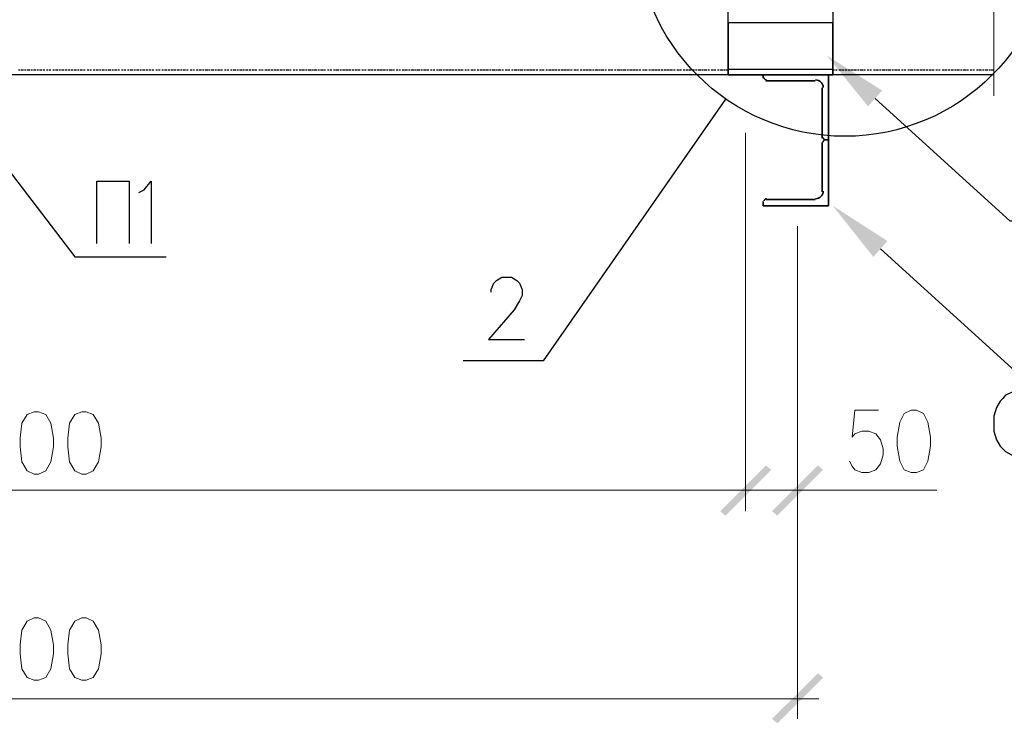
# Model space of a CAD drawing. Header units: millimetres. Extents: x 2063114 to 14983986, y -126020516 to 213791.
# Tile 286 of 656: x 2372743 to 2375658, y -1189894 to -1187810. Entities that reach past the tile are written whole.
import ezdxf

# ---------------------------------------------------------------- set-up
doc = ezdxf.new("R2010")
doc.units = ezdxf.units.MM
doc.layers.add('PDF2_Geometry', color=7, linetype='Continuous')
doc.layers.add('PDF2_Solid Fills', color=7, linetype='Continuous')

msp = doc.modelspace()

# ---------------------------------------------------------------- linework, layer by layer
at = {"layer": 'PDF2_Geometry', "linetype": 'ByBlock', "lineweight": 13}
msp.add_lwpolyline([(2375627.23503, -1183071.68084), (2375627.23503, -1185154.72911), (2375442.13312, -1185277.26136), (2375812.33694, -1185399.79362), (2375627.23503, -1185524.93294), (2375627.23503, -1188035.54055)], dxfattribs=at)
at = {"layer": 'PDF2_Geometry', "linetype": 'ByBlock', "lineweight": 25}
for points in [[(2375150.14137, -1187972.97089), (2374839.90014, -1187972.97089), (2374839.90014, -1187540.19741), (2374988.50308, -1187540.19741), (2375150.14137, -1187787.86898)], [(2375150.14137, -1187819.15381), (2374839.90014, -1187819.15381), (2374839.90014, -1187972.97089), (2375150.14137, -1187972.97089)], [(2374839.90014, -1187972.97089), (2375150.14137, -1187972.97089), (2375150.14137, -1187957.32847), (2374839.90014, -1187957.32847)]]:
    msp.add_lwpolyline(points, close=True, dxfattribs=at)
for points in [[(2375627.23503, -1187972.97089), (2369787.42181, -1187972.97089)], [(2372743.81653, -1187959.93554), (2372738.60239, -1187959.93554)], [(2372754.2448, -1187959.93554), (2372746.4236, -1187959.93554)], [(2372762.06601, -1187959.93554), (2372756.85187, -1187959.93554)], [(2372772.49429, -1187959.93554), (2372764.67308, -1187959.93554)], [(2372780.31549, -1187959.93554), (2372775.10136, -1187959.93554)], [(2372790.74377, -1187959.93554), (2372782.92256, -1187959.93554)], [(2372798.56498, -1187959.93554), (2372793.35084, -1187959.93554)], [(2372808.99326, -1187959.93554), (2372801.17205, -1187959.93554)], [(2372816.81446, -1187959.93554), (2372811.60032, -1187959.93554)], [(2372827.24274, -1187959.93554), (2372822.0286, -1187959.93554)], [(2372835.06395, -1187959.93554), (2372829.84981, -1187959.93554)], [(2372845.49222, -1187959.93554), (2372840.27809, -1187959.93554)], [(2372855.9205, -1187959.93554), (2372848.09929, -1187959.93554)], [(2372863.74171, -1187959.93554), (2372858.52757, -1187959.93554)], [(2372874.16998, -1187959.93554), (2372866.34878, -1187959.93554)], [(2372881.99119, -1187959.93554), (2372876.77705, -1187959.93554)], [(2372892.41947, -1187959.93554), (2372884.59826, -1187959.93554)], [(2372900.24068, -1187959.93554), (2372895.02654, -1187959.93554)], [(2372910.66895, -1187959.93554), (2372902.84775, -1187959.93554)], [(2372918.49016, -1187959.93554), (2372913.27602, -1187959.93554)], [(2372928.91844, -1187959.93554), (2372921.09723, -1187959.93554)], [(2372936.73964, -1187959.93554), (2372931.52551, -1187959.93554)], [(2372947.16792, -1187959.93554), (2372941.95378, -1187959.93554)], [(2372954.98913, -1187959.93554), (2372949.77499, -1187959.93554)], [(2372965.41741, -1187959.93554), (2372960.20327, -1187959.93554)], [(2372975.84568, -1187959.93554), (2372968.02448, -1187959.93554)], [(2372983.66689, -1187959.93554), (2372978.45275, -1187959.93554)], [(2372994.09517, -1187959.93554), (2372986.27396, -1187959.93554)], [(2373001.91637, -1187959.93554), (2372996.70224, -1187959.93554)], [(2373012.34465, -1187959.93554), (2373004.52344, -1187959.93554)], [(2373020.16586, -1187959.93554), (2373014.95172, -1187959.93554)], [(2373030.59414, -1187959.93554), (2373022.77293, -1187959.93554)], [(2373038.41534, -1187959.93554), (2373033.2012, -1187959.93554)], [(2373048.84362, -1187959.93554), (2373043.62948, -1187959.93554)], [(2373056.66483, -1187959.93554), (2373051.45069, -1187959.93554)], [(2373067.0931, -1187959.93554), (2373061.87897, -1187959.93554)], [(2373077.52138, -1187959.93554), (2373069.70017, -1187959.93554)], [(2373085.34259, -1187959.93554), (2373080.12845, -1187959.93554)], [(2373095.77086, -1187959.93554), (2373087.94966, -1187959.93554)], [(2373103.59207, -1187959.93554), (2373098.37793, -1187959.93554)], [(2373114.02035, -1187959.93554), (2373106.19914, -1187959.93554)], [(2373121.84156, -1187959.93554), (2373116.62742, -1187959.93554)], [(2373132.26983, -1187959.93554), (2373124.44863, -1187959.93554)], [(2373140.09104, -1187959.93554), (2373134.8769, -1187959.93554)], [(2373150.51932, -1187959.93554), (2373145.30518, -1187959.93554)], [(2373158.34052, -1187959.93554), (2373153.12639, -1187959.93554)], [(2373168.7688, -1187959.93554), (2373163.55466, -1187959.93554)], [(2373179.19708, -1187959.93554), (2373171.37587, -1187959.93554)], [(2373187.01829, -1187959.93554), (2373181.80415, -1187959.93554)], [(2373197.44656, -1187959.93554), (2373189.62535, -1187959.93554)], [(2373205.26777, -1187959.93554), (2373200.05363, -1187959.93554)], [(2373215.69605, -1187959.93554), (2373207.87484, -1187959.93554)], [(2373223.51725, -1187959.93554), (2373218.30312, -1187959.93554)], [(2373233.94553, -1187959.93554), (2373226.12432, -1187959.93554)], [(2373241.76674, -1187959.93554), (2373236.5526, -1187959.93554)], [(2373252.19501, -1187959.93554), (2373246.98088, -1187959.93554)], [(2373260.01622, -1187959.93554), (2373254.80208, -1187959.93554)], [(2373270.4445, -1187959.93554), (2373265.23036, -1187959.93554)], [(2373280.87278, -1187959.93554), (2373273.05157, -1187959.93554)], [(2373288.69398, -1187959.93554), (2373283.47984, -1187959.93554)], [(2373299.12226, -1187959.93554), (2373291.30105, -1187959.93554)], [(2373306.94347, -1187959.93554), (2373301.72933, -1187959.93554)], [(2373317.37174, -1187959.93554), (2373309.55054, -1187959.93554)], [(2373325.19295, -1187959.93554), (2373319.97881, -1187959.93554)], [(2373335.62123, -1187959.93554), (2373327.80002, -1187959.93554)], [(2373343.44244, -1187959.93554), (2373338.2283, -1187959.93554)], [(2373353.87071, -1187959.93554), (2373348.65657, -1187959.93554)], [(2373361.69192, -1187959.93554), (2373356.47778, -1187959.93554)], [(2373372.1202, -1187959.93554), (2373366.90606, -1187959.93554)], [(2373382.54847, -1187959.93554), (2373374.72727, -1187959.93554)], [(2373390.36968, -1187959.93554), (2373385.15554, -1187959.93554)], [(2373400.79796, -1187959.93554), (2373392.97675, -1187959.93554)], [(2373408.61917, -1187959.93554), (2373403.40503, -1187959.93554)], [(2373419.04744, -1187959.93554), (2373411.22623, -1187959.93554)], [(2373426.86865, -1187959.93554), (2373421.65451, -1187959.93554)], [(2373437.29693, -1187959.93554), (2373429.47572, -1187959.93554)], [(2373445.11813, -1187959.93554), (2373439.904, -1187959.93554)], [(2373455.54641, -1187959.93554), (2373450.33227, -1187959.93554)], [(2373463.36762, -1187959.93554), (2373458.15348, -1187959.93554)], [(2373473.79589, -1187959.93554), (2373468.58176, -1187959.93554)], [(2373484.22417, -1187959.93554), (2373476.40296, -1187959.93554)], [(2373492.04538, -1187959.93554), (2373486.83124, -1187959.93554)], [(2373502.47366, -1187959.93554), (2373494.65245, -1187959.93554)], [(2373510.29486, -1187959.93554), (2373505.08072, -1187959.93554)], [(2373520.72314, -1187959.93554), (2373512.90193, -1187959.93554)], [(2373528.54435, -1187959.93554), (2373523.33021, -1187959.93554)], [(2373538.97262, -1187959.93554), (2373531.15142, -1187959.93554)], [(2373546.79383, -1187959.93554), (2373541.57969, -1187959.93554)], [(2373557.22211, -1187959.93554), (2373552.00797, -1187959.93554)], [(2373565.04332, -1187959.93554), (2373559.82918, -1187959.93554)], [(2373575.47159, -1187959.93554), (2373570.25745, -1187959.93554)], [(2373585.89987, -1187959.93554), (2373578.07866, -1187959.93554)], [(2373593.72108, -1187959.93554), (2373588.50694, -1187959.93554)], [(2373604.14935, -1187959.93554), (2373596.32815, -1187959.93554)], [(2373611.97056, -1187959.93554), (2373606.75642, -1187959.93554)], [(2373622.39884, -1187959.93554), (2373614.57763, -1187959.93554)], [(2373630.22004, -1187959.93554), (2373625.00591, -1187959.93554)], [(2373640.64832, -1187959.93554), (2373632.82711, -1187959.93554)], [(2373648.46953, -1187959.93554), (2373643.25539, -1187959.93554)], [(2373658.89781, -1187959.93554), (2373653.68367, -1187959.93554)], [(2373666.71901, -1187959.93554), (2373661.50487, -1187959.93554)], [(2373677.14729, -1187959.93554), (2373671.93315, -1187959.93554)], [(2373687.57557, -1187959.93554), (2373679.75436, -1187959.93554)], [(2373695.39677, -1187959.93554), (2373690.18264, -1187959.93554)], [(2373705.82505, -1187959.93554), (2373698.00384, -1187959.93554)], [(2373713.64626, -1187959.93554), (2373708.43212, -1187959.93554)], [(2373724.07454, -1187959.93554), (2373716.25333, -1187959.93554)], [(2373731.89574, -1187959.93554), (2373726.6816, -1187959.93554)], [(2373742.32402, -1187959.93554), (2373734.50281, -1187959.93554)], [(2373750.14523, -1187959.93554), (2373744.93109, -1187959.93554)], [(2373760.5735, -1187959.93554), (2373755.35937, -1187959.93554)], [(2373768.39471, -1187959.93554), (2373763.18057, -1187959.93554)], [(2373778.82299, -1187959.93554), (2373773.60885, -1187959.93554)], [(2373789.25126, -1187959.93554), (2373781.43006, -1187959.93554)], [(2373797.07247, -1187959.93554), (2373791.85833, -1187959.93554)], [(2373807.50075, -1187959.93554), (2373799.67954, -1187959.93554)], [(2373815.32196, -1187959.93554), (2373810.10782, -1187959.93554)], [(2373825.75023, -1187959.93554), (2373817.92903, -1187959.93554)], [(2373833.57144, -1187959.93554), (2373828.3573, -1187959.93554)], [(2373843.99972, -1187959.93554), (2373836.17851, -1187959.93554)], [(2373851.82092, -1187959.93554), (2373846.60679, -1187959.93554)], [(2373862.2492, -1187959.93554), (2373857.03506, -1187959.93554)], [(2373870.07041, -1187959.93554), (2373864.85627, -1187959.93554)], [(2373880.49869, -1187959.93554), (2373875.28455, -1187959.93554)], [(2373890.92696, -1187959.93554), (2373883.10575, -1187959.93554)], [(2373898.74817, -1187959.93554), (2373893.53403, -1187959.93554)], [(2373909.17645, -1187959.93554), (2373901.35524, -1187959.93554)], [(2373916.99765, -1187959.93554), (2373911.78352, -1187959.93554)], [(2373927.42593, -1187959.93554), (2373919.60472, -1187959.93554)], [(2373935.24714, -1187959.93554), (2373930.033, -1187959.93554)], [(2373945.67541, -1187959.93554), (2373937.85421, -1187959.93554)], [(2373953.49662, -1187959.93554), (2373948.28248, -1187959.93554)], [(2373963.9249, -1187959.93554), (2373958.71076, -1187959.93554)], [(2373971.74611, -1187959.93554), (2373966.53197, -1187959.93554)], [(2373982.17438, -1187959.93554), (2373976.96024, -1187959.93554)], [(2373992.60266, -1187959.93554), (2373984.78145, -1187959.93554)], [(2374000.42387, -1187959.93554), (2373995.20973, -1187959.93554)], [(2374010.85214, -1187959.93554), (2374003.03094, -1187959.93554)], [(2374018.67335, -1187959.93554), (2374013.45921, -1187959.93554)], [(2374029.10163, -1187959.93554), (2374021.28042, -1187959.93554)], [(2374036.92284, -1187959.93554), (2374031.7087, -1187959.93554)], [(2374047.35111, -1187959.93554), (2374039.5299, -1187959.93554)], [(2374055.17232, -1187959.93554), (2374049.95818, -1187959.93554)], [(2374065.6006, -1187959.93554), (2374060.38646, -1187959.93554)], [(2374073.4218, -1187959.93554), (2374068.20767, -1187959.93554)], [(2374083.85008, -1187959.93554), (2374078.63594, -1187959.93554)], [(2374091.67129, -1187959.93554), (2374086.45715, -1187959.93554)], [(2374102.09957, -1187959.93554), (2374096.88543, -1187959.93554)], [(2374112.52784, -1187959.93554), (2374104.70663, -1187959.93554)], [(2374120.34905, -1187959.93554), (2374115.13491, -1187959.93554)], [(2374130.77733, -1187959.93554), (2374122.95612, -1187959.93554)], [(2374138.59853, -1187959.93554), (2374133.3844, -1187959.93554)], [(2374149.02681, -1187959.93554), (2374141.2056, -1187959.93554)], [(2374156.84802, -1187959.93554), (2374151.63388, -1187959.93554)], [(2374167.27629, -1187959.93554), (2374159.45509, -1187959.93554)], [(2374175.0975, -1187959.93554), (2374169.88336, -1187959.93554)], [(2374185.52578, -1187959.93554), (2374180.31164, -1187959.93554)], [(2374193.34699, -1187959.93554), (2374188.13285, -1187959.93554)], [(2374203.77526, -1187959.93554), (2374198.56112, -1187959.93554)], [(2374214.20354, -1187959.93554), (2374206.38233, -1187959.93554)], [(2374222.02475, -1187959.93554), (2374216.81061, -1187959.93554)], [(2374232.45302, -1187959.93554), (2374224.63182, -1187959.93554)], [(2374240.27423, -1187959.93554), (2374235.06009, -1187959.93554)], [(2374250.70251, -1187959.93554), (2374242.8813, -1187959.93554)], [(2374258.52372, -1187959.93554), (2374253.30958, -1187959.93554)], [(2374268.95199, -1187959.93554), (2374261.13078, -1187959.93554)], [(2374276.7732, -1187959.93554), (2374271.55906, -1187959.93554)], [(2374287.20148, -1187959.93554), (2374281.98734, -1187959.93554)], [(2374295.02268, -1187959.93554), (2374289.80855, -1187959.93554)], [(2374305.45096, -1187959.93554), (2374300.23682, -1187959.93554)], [(2374315.87924, -1187959.93554), (2374308.05803, -1187959.93554)], [(2374323.70044, -1187959.93554), (2374318.48631, -1187959.93554)], [(2374334.12872, -1187959.93554), (2374326.30751, -1187959.93554)], [(2374341.94993, -1187959.93554), (2374336.73579, -1187959.93554)], [(2374352.37821, -1187959.93554), (2374344.557, -1187959.93554)], [(2374360.19941, -1187959.93554), (2374354.98527, -1187959.93554)], [(2374370.62769, -1187959.93554), (2374362.80648, -1187959.93554)], [(2374378.4489, -1187959.93554), (2374373.23476, -1187959.93554)], [(2374388.87717, -1187959.93554), (2374383.66304, -1187959.93554)], [(2374396.69838, -1187959.93554), (2374391.48424, -1187959.93554)], [(2374407.12666, -1187959.93554), (2374401.91252, -1187959.93554)], [(2374417.55493, -1187959.93554), (2374409.73373, -1187959.93554)], [(2374425.37614, -1187959.93554), (2374420.162, -1187959.93554)], [(2374435.80442, -1187959.93554), (2374427.98321, -1187959.93554)], [(2374443.62563, -1187959.93554), (2374438.41149, -1187959.93554)], [(2374454.0539, -1187959.93554), (2374446.2327, -1187959.93554)], [(2374461.87511, -1187959.93554), (2374456.66097, -1187959.93554)], [(2374472.30339, -1187959.93554), (2374464.48218, -1187959.93554)], [(2374480.1246, -1187959.93554), (2374474.91046, -1187959.93554)], [(2374490.55287, -1187959.93554), (2374485.33873, -1187959.93554)], [(2374498.37408, -1187959.93554), (2374493.15994, -1187959.93554)], [(2374508.80236, -1187959.93554), (2374503.58822, -1187959.93554)], [(2374519.23063, -1187959.93554), (2374511.40943, -1187959.93554)], [(2374527.05184, -1187959.93554), (2374521.8377, -1187959.93554)], [(2374537.48012, -1187959.93554), (2374529.65891, -1187959.93554)], [(2374545.30132, -1187959.93554), (2374540.08719, -1187959.93554)], [(2374555.7296, -1187959.93554), (2374547.90839, -1187959.93554)], [(2374563.55081, -1187959.93554), (2374558.33667, -1187959.93554)], [(2374573.97909, -1187959.93554), (2374566.15788, -1187959.93554)], [(2374581.80029, -1187959.93554), (2374576.58615, -1187959.93554)], [(2374592.22857, -1187959.93554), (2374587.01443, -1187959.93554)], [(2374600.04978, -1187959.93554), (2374594.83564, -1187959.93554)], [(2374610.47805, -1187959.93554), (2374605.26392, -1187959.93554)], [(2374620.90633, -1187959.93554), (2374613.08512, -1187959.93554)], [(2374628.72754, -1187959.93554), (2374623.5134, -1187959.93554)], [(2374639.15581, -1187959.93554), (2374631.33461, -1187959.93554)], [(2374646.97702, -1187959.93554), (2374641.76288, -1187959.93554)], [(2374657.4053, -1187959.93554), (2374649.58409, -1187959.93554)], [(2374665.22651, -1187959.93554), (2374660.01237, -1187959.93554)], [(2374675.65478, -1187959.93554), (2374667.83358, -1187959.93554)], [(2374683.47599, -1187959.93554), (2374678.26185, -1187959.93554)], [(2374693.90427, -1187959.93554), (2374688.69013, -1187959.93554)], [(2374701.72547, -1187959.93554), (2374696.51134, -1187959.93554)], [(2374712.15375, -1187959.93554), (2374706.93961, -1187959.93554)], [(2374722.58203, -1187959.93554), (2374714.76082, -1187959.93554)], [(2374730.40324, -1187959.93554), (2374725.1891, -1187959.93554)], [(2374740.83151, -1187959.93554), (2374733.0103, -1187959.93554)], [(2374748.65272, -1187959.93554), (2374743.43858, -1187959.93554)], [(2374759.081, -1187959.93554), (2374751.25979, -1187959.93554)], [(2374766.9022, -1187959.93554), (2374761.68807, -1187959.93554)], [(2374777.33048, -1187959.93554), (2374769.50927, -1187959.93554)], [(2374785.15169, -1187959.93554), (2374779.93755, -1187959.93554)], [(2374795.57997, -1187959.93554), (2374790.36583, -1187959.93554)], [(2374803.40117, -1187959.93554), (2374798.18703, -1187959.93554)], [(2374813.82945, -1187959.93554), (2374808.61531, -1187959.93554)], [(2374824.25773, -1187959.93554), (2374816.43652, -1187959.93554)], [(2374832.07893, -1187959.93554), (2374826.8648, -1187959.93554)], [(2374839.90014, -1187959.93554), (2374834.686, -1187959.93554)], [(2375155.35551, -1187959.93554), (2375150.14137, -1187959.93554)], [(2375163.17672, -1187959.93554), (2375157.96258, -1187959.93554)], [(2375173.605, -1187959.93554), (2375168.39086, -1187959.93554)], [(2375184.03327, -1187959.93554), (2375176.21206, -1187959.93554)], [(2375191.85448, -1187959.93554), (2375186.64034, -1187959.93554)], [(2375202.28276, -1187959.93554), (2375194.46155, -1187959.93554)], [(2375210.10396, -1187959.93554), (2375204.88983, -1187959.93554)], [(2375220.53224, -1187959.93554), (2375212.71103, -1187959.93554)], [(2375228.35345, -1187959.93554), (2375223.13931, -1187959.93554)], [(2375238.78172, -1187959.93554), (2375230.96052, -1187959.93554)], [(2375246.60293, -1187959.93554), (2375241.38879, -1187959.93554)], [(2375257.03121, -1187959.93554), (2375251.81707, -1187959.93554)], [(2375264.85242, -1187959.93554), (2375259.63828, -1187959.93554)], [(2375275.28069, -1187959.93554), (2375270.06655, -1187959.93554)], [(2375285.70897, -1187959.93554), (2375277.88776, -1187959.93554)], [(2375293.53018, -1187959.93554), (2375288.31604, -1187959.93554)], [(2375303.95845, -1187959.93554), (2375296.13725, -1187959.93554)], [(2375311.77966, -1187959.93554), (2375306.56552, -1187959.93554)], [(2375322.20794, -1187959.93554), (2375314.38673, -1187959.93554)], [(2375330.02915, -1187959.93554), (2375324.81501, -1187959.93554)], [(2375340.45742, -1187959.93554), (2375332.63621, -1187959.93554)], [(2375348.27863, -1187959.93554), (2375343.06449, -1187959.93554)], [(2375358.70691, -1187959.93554), (2375353.49277, -1187959.93554)], [(2375366.52811, -1187959.93554), (2375361.31398, -1187959.93554)], [(2375376.95639, -1187959.93554), (2375371.74225, -1187959.93554)], [(2375387.38467, -1187959.93554), (2375379.56346, -1187959.93554)], [(2375395.20587, -1187959.93554), (2375389.99174, -1187959.93554)], [(2375405.63415, -1187959.93554), (2375397.81294, -1187959.93554)], [(2375413.45536, -1187959.93554), (2375408.24122, -1187959.93554)], [(2375423.88364, -1187959.93554), (2375416.06243, -1187959.93554)], [(2375431.70484, -1187959.93554), (2375426.4907, -1187959.93554)], [(2375442.13312, -1187959.93554), (2375434.31191, -1187959.93554)], [(2375449.95433, -1187959.93554), (2375444.74019, -1187959.93554)], [(2375460.3826, -1187959.93554), (2375455.16847, -1187959.93554)], [(2375468.20381, -1187959.93554), (2375462.98967, -1187959.93554)], [(2375478.63209, -1187959.93554), (2375473.41795, -1187959.93554)], [(2375489.06036, -1187959.93554), (2375481.23916, -1187959.93554)], [(2375496.88157, -1187959.93554), (2375491.66743, -1187959.93554)], [(2375507.30985, -1187959.93554), (2375499.48864, -1187959.93554)], [(2375515.13106, -1187959.93554), (2375509.91692, -1187959.93554)], [(2375525.55933, -1187959.93554), (2375517.73813, -1187959.93554)], [(2375533.38054, -1187959.93554), (2375528.1664, -1187959.93554)], [(2375543.80882, -1187959.93554), (2375535.98761, -1187959.93554)], [(2375551.63003, -1187959.93554), (2375546.41589, -1187959.93554)], [(2375562.0583, -1187959.93554), (2375556.84416, -1187959.93554)], [(2375569.87951, -1187959.93554), (2375564.66537, -1187959.93554)], [(2375580.30779, -1187959.93554), (2375575.09365, -1187959.93554)], [(2375590.73606, -1187959.93554), (2375582.91486, -1187959.93554)], [(2375598.55727, -1187959.93554), (2375593.34313, -1187959.93554)], [(2375608.98555, -1187959.93554), (2375601.16434, -1187959.93554)], [(2375616.80675, -1187959.93554), (2375611.59262, -1187959.93554)], [(2375627.23503, -1187959.93554), (2375619.41382, -1187959.93554)], [(2374832.07893, -1188045.96883), (2374292.41561, -1188820.26837), (2374055.17232, -1188820.26837)], [(2375275.28069, -1188043.36176), (2375674.16228, -1188405.74437), (2375882.72781, -1188405.74437)], [(2372608.24893, -1188124.1809), (2372905.45481, -1188512.63421), (2373176.59001, -1188512.63421)], [(2372970.63154, -1188473.52817), (2372970.63154, -1188288.42626), (2373067.0931, -1188288.42626), (2373067.0931, -1188473.52817)], [(2373095.77086, -1188322.31816), (2373111.41328, -1188314.49695), (2373132.26983, -1188288.42626), (2373132.26983, -1188473.52817)], [(2375290.92311, -1188489.17059), (2375689.80469, -1188851.5532), (2376461.49717, -1188851.5532)], [(2374138.59853, -1188616.91697), (2374138.59853, -1188609.09577), (2374146.41974, -1188590.84628), (2374154.24095, -1188583.02508), (2374169.88336, -1188572.5968), (2374198.56112, -1188572.5968), (2374214.20354, -1188583.02508), (2374222.02475, -1188590.84628), (2374229.84595, -1188609.09577), (2374229.84595, -1188627.34525), (2374222.02475, -1188642.98767), (2374206.38233, -1188669.05836), (2374130.77733, -1188757.69871), (2374237.66716, -1188757.69871)], [(2375760.19556, -1188958.44304), (2375749.76728, -1188940.19355), (2375741.94607, -1188932.37234), (2375731.5178, -1188921.94407), (2375715.87538, -1188914.12286), (2375679.37641, -1188914.12286), (2375661.12693, -1188921.94407), (2375653.30572, -1188932.37234), (2375645.48452, -1188940.19355), (2375635.05624, -1188958.44304), (2375627.23503, -1188984.51373), (2375627.23503, -1189028.8339), (2375635.05624, -1189054.9046), (2375645.48452, -1189073.15408), (2375661.12693, -1189088.79649), (2375679.37641, -1189099.22477), (2375715.87538, -1189099.22477), (2375731.5178, -1189088.79649), (2375749.76728, -1189073.15408), (2375760.19556, -1189054.9046)]]:
    msp.add_lwpolyline(points, dxfattribs=at)
at = {"layer": 'PDF2_Geometry', "linetype": 'ByBlock', "lineweight": 35}
for points in [[(2374944.18291, -1187983.39917), (2374944.18291, -1187972.97089), (2375137.10603, -1187972.97089), (2375137.10603, -1188165.89401), (2375126.67775, -1188165.89401), (2375137.10603, -1188165.89401), (2375137.10603, -1188361.4242), (2374944.18291, -1188361.4242), (2374944.18291, -1188348.38885)], [(2374952.00412, -1187991.22037), (2375097.99999, -1187991.22037)], [(2375118.85654, -1188012.07693), (2375118.85654, -1188160.67987)], [(2375118.85654, -1188319.71109), (2375118.85654, -1188173.71522)], [(2374952.00412, -1188343.17471), (2375097.99999, -1188343.17471)]]:
    msp.add_lwpolyline(points, dxfattribs=at)
at = {"layer": 'PDF2_Geometry', "linetype": 'ByBlock', "lineweight": 18}
for points in [[(2374892.04152, -1189266.0772), (2374892.04152, -1188145.03745)], [(2375382.17053, -1188966.26424), (2375361.31398, -1188976.69252), (2375348.27863, -1189002.76321), (2375340.45742, -1189047.08339), (2375340.45742, -1189073.15408), (2375348.27863, -1189117.47426), (2375361.31398, -1189143.54495), (2375382.17053, -1189151.36615), (2375397.81294, -1189151.36615), (2375418.6695, -1189143.54495), (2375431.70484, -1189117.47426), (2375439.52605, -1189073.15408), (2375439.52605, -1189047.08339), (2375431.70484, -1189002.76321), (2375418.6695, -1188976.69252), (2375397.81294, -1188966.26424)], [(2372785.52963, -1188971.47838), (2372764.67308, -1188979.29959), (2372749.03066, -1189005.37028), (2372743.81653, -1189049.69046), (2372743.81653, -1189075.76115), (2372749.03066, -1189120.08132), (2372764.67308, -1189146.15202), (2372785.52963, -1189156.58029), (2372798.56498, -1189156.58029), (2372819.42153, -1189146.15202), (2372835.06395, -1189120.08132), (2372842.88515, -1189075.76115), (2372842.88515, -1189049.69046), (2372835.06395, -1189005.37028), (2372819.42153, -1188979.29959), (2372798.56498, -1188971.47838)], [(2372926.31137, -1188971.47838), (2372905.45481, -1188979.29959), (2372889.8124, -1189005.37028), (2372884.59826, -1189049.69046), (2372884.59826, -1189075.76115), (2372889.8124, -1189120.08132), (2372905.45481, -1189146.15202), (2372926.31137, -1189156.58029), (2372939.34671, -1189156.58029), (2372960.20327, -1189146.15202), (2372975.84568, -1189120.08132), (2372983.66689, -1189075.76115), (2372983.66689, -1189049.69046), (2372975.84568, -1189005.37028), (2372960.20327, -1188979.29959), (2372939.34671, -1188971.47838)], [(2372785.52963, -1189581.53257), (2372764.67308, -1189591.96085), (2372749.03066, -1189618.03154), (2372743.81653, -1189662.35171), (2372743.81653, -1189688.4224), (2372749.03066, -1189732.74258), (2372764.67308, -1189758.81327), (2372785.52963, -1189766.63448), (2372798.56498, -1189766.63448), (2372819.42153, -1189758.81327), (2372835.06395, -1189732.74258), (2372842.88515, -1189688.4224), (2372842.88515, -1189662.35171), (2372835.06395, -1189618.03154), (2372819.42153, -1189591.96085), (2372798.56498, -1189581.53257)], [(2372926.31137, -1189581.53257), (2372905.45481, -1189591.96085), (2372889.8124, -1189618.03154), (2372884.59826, -1189662.35171), (2372884.59826, -1189688.4224), (2372889.8124, -1189732.74258), (2372905.45481, -1189758.81327), (2372926.31137, -1189766.63448), (2372939.34671, -1189766.63448), (2372960.20327, -1189758.81327), (2372975.84568, -1189732.74258), (2372983.66689, -1189688.4224), (2372983.66689, -1189662.35171), (2372975.84568, -1189618.03154), (2372960.20327, -1189591.96085), (2372939.34671, -1189581.53257)]]:
    msp.add_lwpolyline(points, close=True, dxfattribs=at)
at = {"layer": 'PDF2_Geometry', "linetype": 'ByBlock', "lineweight": 35}
msp.add_lwpolyline([(2375121.46361, -1188159.37633, 0.4124999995), (2375127.98128, -1188165.89401, 0.4125000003), (2375121.46361, -1188172.41168)], format="xyb", dxfattribs=at)
at = {"layer": 'PDF2_Geometry', "linetype": 'ByBlock', "lineweight": 18}
for points in [[(2375045.85861, -1189266.0772), (2375045.85861, -1188421.38679), (2375045.85861, -1189881.34552)], [(2375285.70897, -1188966.26424), (2375215.3181, -1188966.26424), (2375207.49689, -1189047.08339), (2375215.3181, -1189036.65511), (2375236.17466, -1189028.8339), (2375257.03121, -1189028.8339), (2375277.88776, -1189036.65511), (2375290.92311, -1189054.9046), (2375298.74432, -1189080.97529), (2375298.74432, -1189099.22477), (2375290.92311, -1189125.29546), (2375277.88776, -1189143.54495), (2375257.03121, -1189151.36615), (2375236.17466, -1189151.36615), (2375215.3181, -1189143.54495), (2375207.49689, -1189133.11667), (2375199.67569, -1189117.47426)], [(2370517.39032, -1189203.50754), (2374954.61118, -1189203.50754)], [(2374892.04152, -1189203.50754), (2375108.42827, -1189203.50754)], [(2375045.85861, -1189203.50754), (2375457.77553, -1189203.50754)], [(2370363.57323, -1189821.38293), (2375108.42827, -1189821.38293)]]:
    msp.add_lwpolyline(points, dxfattribs=at)
at = {"layer": 'PDF2_Geometry', "linetype": 'ByBlock', "lineweight": 25}
msp.add_circle((2375185.36904, -1187538.86164), 616.53963, dxfattribs=at)
at = {"layer": 'PDF2_Geometry', "linetype": 'ByBlock', "lineweight": 35}
for centre, radius, start, end in [((2374953.32678, -1187982.0765), 6.53683, 180.16770505, 269.83229495), ((2375099.34985, -1188010.72707), 22.11381, 359.87997919, 90.12002081), ((2375099.34985, -1188318.45388), 22.11381, 269.87997919, 0.12002081), ((2374953.32678, -1188347.10445), 6.53683, 90.167705, 179.832295)]:
    msp.add_arc(centre, radius, start, end, dxfattribs=at)
at = {"layer": 'PDF2_Solid Fills', "linetype": 'ByBlock', "transparency": 33554559}
for points in [[(2375254.42414, -1188066.82538), (2375131.89189, -1187915.61537), (2375296.13725, -1188019.89813)], [(2375270.06655, -1188512.63421), (2375150.14137, -1188361.4242), (2375311.77966, -1188465.70696)], [(2374952.00412, -1189130.5096), (2374832.07893, -1189279.11254), (2374816.43652, -1189266.0772)], [(2374816.43652, -1189266.0772), (2374832.07893, -1189279.11254), (2374952.00412, -1189130.5096)], [(2374967.64653, -1189143.54495), (2374952.00412, -1189130.5096), (2374832.07893, -1189279.11254)], [(2374832.07893, -1189279.11254), (2374952.00412, -1189130.5096), (2374967.64653, -1189143.54495)], [(2374970.2536, -1189266.0772), (2374985.89601, -1189279.11254), (2375105.8212, -1189130.5096)], [(2374985.89601, -1189279.11254), (2375105.8212, -1189130.5096), (2375121.46361, -1189143.54495)], [(2374970.2536, -1189881.34552), (2374985.89601, -1189894.38087), (2375105.8212, -1189745.77793)], [(2374985.89601, -1189894.38087), (2375105.8212, -1189745.77793), (2375121.46361, -1189758.81327)]]:
    msp.add_solid(points, dxfattribs=at)

doc.saveas('drawing.dxf')
